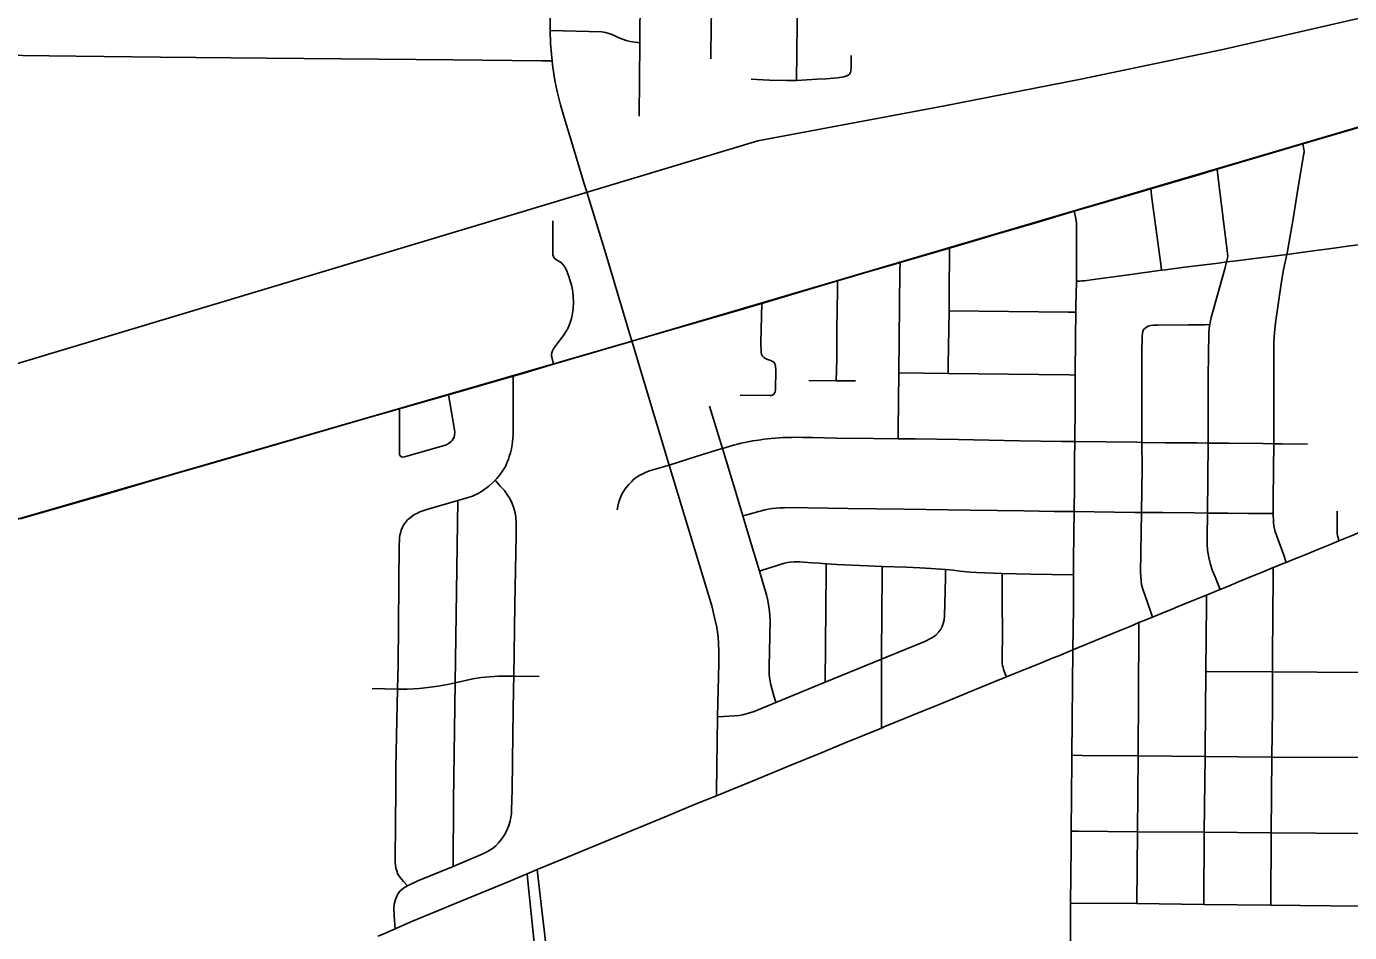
# Model space of a CAD drawing. Extents: x -87 to 2145, y -2128 to 440.
# Drawn here: x 904.084 to 905.337, y 239.255 to 240.113 of the extents above; entities that cross this region are included whole.
import ezdxf

# ---------------------------------------------------------------- set-up
doc = ezdxf.new("R2010")
doc.units = 0
for name, color, linetype in [('GM_X_City_Street', 7, 'Continuous'), ('GM_X_County_Road', 7, 'Continuous'), ('GM_X_Rail_Line', 7, 'Continuous'), ('GM_X_State_Route', 7, 'Continuous'), ('GM_X_US_Route', 7, 'Continuous')]:
    doc.layers.add(name, color=color, linetype=linetype)

msp = doc.modelspace()

# ---------------------------------------------------------------- linework, layer by layer
at = {"layer": 'GM_X_City_Street'}
for points in [[(904.7322, 240.0821), (904.7325, 240.1153), (904.7327, 240.1244), (904.7331, 240.1355), (904.7334, 240.1403), (904.7338, 240.1433), (904.7342, 240.1451), (904.735, 240.1481), (904.7361, 240.1516), (904.7383, 240.1567), (904.7398, 240.16), (904.7409, 240.1634), (904.7417, 240.167), (904.7423, 240.1712), (904.7426, 240.1767), (904.7427, 240.1825), (904.7427, 240.1849), (904.7432, 240.2537), (904.7433, 240.2614)], [(904.8134, 240.0616), (904.814, 240.1146), (904.815, 240.1806), (904.815, 240.2187), (904.8146, 240.2269), (904.8139, 240.2356), (904.8127, 240.2467), (904.8125, 240.2513), (904.8124, 240.2546), (904.8122, 240.2606)], [(904.6642, 240.0277), (904.6649, 240.097), (904.6655, 240.1857)], [(904.5802, 240.1087), (904.629, 240.1074), (904.6325, 240.107), (904.6348, 240.1064), (904.6377, 240.1054), (904.6462, 240.1017), (904.652, 240.0995), (904.6557, 240.0985), (904.6649, 240.097)], [(904.0175, 240.0859), (904.03, 240.0858), (904.1311, 240.0845), (904.2112, 240.0836), (904.3115, 240.0827), (904.4883, 240.0811), (904.5719, 240.0802), (904.5819, 240.0801)], [(904.7703, 240.0629), (904.7759, 240.0623), (904.7876, 240.0618), (904.8038, 240.0615), (904.8134, 240.0616), (904.8329, 240.0626), (904.8415, 240.0631), (904.852, 240.064), (904.8581, 240.065), (904.8611, 240.0659), (904.8627, 240.0668), (904.8636, 240.0676), (904.8645, 240.0691), (904.8648, 240.0703), (904.865, 240.0735), (904.865, 240.0803), (904.8649, 240.0851)], [(905.2769, 239.6053), (905.2745, 239.612), (905.2679, 239.63), (905.2662, 239.6354), (905.2653, 239.6398), (905.2648, 239.6435), (905.2645, 239.6515), (905.2645, 239.6523), (905.2647, 239.6635), (905.265, 239.6939), (905.2651, 239.7176), (905.2652, 239.7565), (905.2652, 239.7943), (905.2653, 239.8142), (905.2657, 239.8229), (905.2667, 239.8322), (905.272, 239.869), (905.2744, 239.8827), (905.2774, 239.8969), (905.278, 239.9), (905.2835, 239.9304), (905.288, 239.9585), (905.2936, 239.9924), (905.2938, 239.9934), (905.2939, 239.9948), (905.2937, 239.9961), (905.2934, 239.9979), (905.2931, 240.0001), (905.2928, 240.0014)], [(905.2204, 239.8897), (905.2216, 239.895), (905.2214, 239.8976), (905.2126, 239.9691), (905.2116, 239.9774)], [(905.1588, 239.8818), (905.1581, 239.8875), (905.1498, 239.9501), (905.1487, 239.9588)], [(904.5834, 239.7928), (904.5819, 239.7983), (904.5815, 239.8006), (904.5814, 239.8024), (904.5816, 239.8036), (904.5822, 239.8054), (904.5833, 239.8076), (904.5854, 239.8107), (904.5926, 239.82), (904.595, 239.8236), (904.5971, 239.8274), (904.5988, 239.8314), (904.6003, 239.8362), (904.6013, 239.841), (904.602, 239.8459), (904.6022, 239.8509), (904.6019, 239.8577), (904.6013, 239.8633), (904.6005, 239.8669), (904.5977, 239.8758), (904.5958, 239.881), (904.5942, 239.8844), (904.5925, 239.8869), (904.5908, 239.8888), (904.5893, 239.8899), (904.5852, 239.8922), (904.5838, 239.8934), (904.5831, 239.8949), (904.5827, 239.8965), (904.5826, 239.9287)], [(905.075, 239.5225), (905.0754, 239.5622), (905.0755, 239.5936), (905.0755, 239.6058), (905.076, 239.6337), (905.0761, 239.6534), (905.0764, 239.6779), (905.0766, 239.7021), (905.0768, 239.7196), (905.077, 239.7524), (905.0771, 239.7826), (905.0774, 239.8189), (905.0778, 239.8422), (905.0779, 239.8473), (905.0785, 239.8714), (905.0785, 239.9097), (905.0783, 239.922), (905.0784, 239.9244), (905.0783, 239.9266), (905.0782, 239.9288), (905.0778, 239.9308), (905.0762, 239.9379)], [(904.9569, 239.784), (904.957, 239.7922), (904.9577, 239.8434), (904.9579, 239.8647), (904.958, 239.8963), (904.958, 239.9028)], [(905.0785, 239.8714), (905.0801, 239.8714), (905.0815, 239.8715), (905.0835, 239.8717), (905.086, 239.8719), (905.0944, 239.8731), (905.1298, 239.8779), (905.1588, 239.8818), (905.1625, 239.8823), (905.1784, 239.8843), (905.1943, 239.8864), (905.2129, 239.8887), (905.2204, 239.8897), (905.2297, 239.8909), (905.2468, 239.893), (905.2673, 239.8956), (905.2774, 239.8969), (905.2822, 239.8975), (905.2932, 239.8989), (905.3075, 239.9008), (905.322, 239.9027), (905.335, 239.9045), (905.3475, 239.9061)], [(904.9096, 239.7223), (904.9097, 239.731), (904.9102, 239.7846), (904.9112, 239.8809), (904.9113, 239.8891)], [(905.2143, 239.5796), (905.2118, 239.5859), (905.2096, 239.5917), (905.2072, 239.5974), (905.2052, 239.6033), (905.2036, 239.6099), (905.2025, 239.6167), (905.2021, 239.6222), (905.2021, 239.6271), (905.2021, 239.6327), (905.2025, 239.6487), (905.2025, 239.6519), (905.2029, 239.7182), (905.2029, 239.7306), (905.203, 239.781), (905.2036, 239.8226), (905.204, 239.8269), (905.2046, 239.8304), (905.2049, 239.8324), (905.206, 239.8372), (905.2187, 239.8833), (905.2204, 239.8897)], [(904.851, 239.7773), (904.8514, 239.7976), (904.8516, 239.8261), (904.852, 239.8627), (904.8522, 239.8717)], [(904.7599, 239.7636), (904.7885, 239.7632), (904.7897, 239.7634), (904.7908, 239.7639), (904.7918, 239.7646), (904.7925, 239.7656), (904.793, 239.7668), (904.7933, 239.7693), (904.7936, 239.7873), (904.7935, 239.7909), (904.7931, 239.7927), (904.7926, 239.7938), (904.7918, 239.7948), (904.7907, 239.7955), (904.7895, 239.7961), (904.788, 239.7966), (904.7857, 239.7974), (904.7838, 239.7982), (904.7823, 239.7993), (904.781, 239.8006), (904.7801, 239.8023), (904.7798, 239.8041), (904.7796, 239.8134), (904.7804, 239.8505)], [(904.9577, 239.8434), (905.0708, 239.8423), (905.0778, 239.8422)], [(905.1419, 239.8256), (905.1446, 239.828), (905.1462, 239.8288), (905.1487, 239.8294), (905.1511, 239.8298), (905.1555, 239.83), (905.1842, 239.8302), (905.1998, 239.8303), (905.2046, 239.8304)], [(905.1504, 239.5535), (905.1481, 239.56), (905.1411, 239.5799), (905.14, 239.5841), (905.1396, 239.5878), (905.1391, 239.5958), (905.1399, 239.6526), (905.1404, 239.6949), (905.1403, 239.7189), (905.1403, 239.7614), (905.1403, 239.8036), (905.1405, 239.8191), (905.1408, 239.8222), (905.1412, 239.824), (905.1419, 239.8256)], [(904.445, 239.2992), (904.4413, 239.3033), (904.4381, 239.3069), (904.4366, 239.309), (904.4357, 239.3107), (904.4351, 239.3124), (904.4346, 239.3141), (904.4341, 239.3159), (904.4337, 239.3185), (904.4335, 239.3213), (904.4334, 239.3247), (904.4339, 239.3905), (904.4341, 239.411), (904.4356, 239.4852), (904.4361, 239.5083), (904.4373, 239.6224), (904.4375, 239.6257), (904.4376, 239.6286), (904.4379, 239.6309), (904.4383, 239.6329), (904.4391, 239.6359), (904.4403, 239.6386), (904.4416, 239.6411), (904.443, 239.6431), (904.4451, 239.6454), (904.4474, 239.6474), (904.4494, 239.649), (904.4516, 239.6505), (904.4544, 239.652), (904.4567, 239.653), (904.4597, 239.6542), (904.4633, 239.6554), (904.4927, 239.6637), (904.5024, 239.6666), (904.5067, 239.6681), (904.5118, 239.6705), (904.516, 239.6731), (904.522, 239.6775), (904.5257, 239.6808), (904.5279, 239.683), (904.5296, 239.6848), (904.5328, 239.6886), (904.5353, 239.6922), (904.5377, 239.6962), (904.5395, 239.7), (904.5406, 239.703), (904.5414, 239.7055), (904.5426, 239.7091), (904.5434, 239.7127), (904.5441, 239.7166), (904.5445, 239.7198), (904.5447, 239.7227), (904.545, 239.7263), (904.5451, 239.7298), (904.545, 239.7742), (904.545, 239.7815)], [(904.825, 239.7775), (904.851, 239.7773), (904.869, 239.7771)], [(904.9102, 239.7846), (904.9569, 239.784), (905.0713, 239.7827), (905.0771, 239.7826)], [(904.4376, 239.7507), (904.4376, 239.743), (904.4375, 239.7125), (904.4375, 239.7075), (904.4377, 239.7069), (904.4383, 239.7059), (904.4388, 239.7055), (904.4393, 239.7052), (904.4405, 239.7049), (904.4423, 239.7052), (904.4789, 239.7155), (904.4818, 239.7167), (904.484, 239.7179), (904.4859, 239.7194), (904.4872, 239.7207), (904.4883, 239.7222), (904.4891, 239.7239), (904.4896, 239.7257), (904.4897, 239.7282), (904.4894, 239.7309), (904.4866, 239.7474), (904.4839, 239.764)], [(904.7937, 239.4727), (904.7913, 239.4811), (904.789, 239.4894), (904.788, 239.4943), (904.7875, 239.4992), (904.7874, 239.5066), (904.7883, 239.55), (904.7881, 239.555), (904.7877, 239.5587), (904.7871, 239.5633), (904.7862, 239.5691), (904.7848, 239.5747), (904.7782, 239.5969), (904.7698, 239.6251), (904.7625, 239.6492), (904.758, 239.6643), (904.7467, 239.7016), (904.7432, 239.7131), (904.7309, 239.7532)], [(904.6435, 239.6549), (904.6441, 239.6585), (904.6451, 239.6627), (904.6466, 239.6668), (904.648, 239.6698), (904.6495, 239.6723), (904.6511, 239.6748), (904.6525, 239.6766), (904.6545, 239.679), (904.6573, 239.6819), (904.6588, 239.6833), (904.6607, 239.685), (904.6625, 239.6862), (904.6649, 239.6878), (904.6671, 239.6889), (904.6698, 239.6902), (904.6733, 239.6916), (904.6773, 239.6929), (904.6927, 239.6973), (904.7182, 239.7055), (904.7375, 239.7114), (904.7432, 239.7131), (904.7494, 239.7149), (904.7536, 239.7161), (904.7575, 239.7172), (904.761, 239.7181), (904.7644, 239.7188), (904.7676, 239.7195), (904.7717, 239.7202), (904.775, 239.7208), (904.7795, 239.7214), (904.7825, 239.7219), (904.7857, 239.7223), (904.7894, 239.7227), (904.7932, 239.723), (904.797, 239.7232), (904.8004, 239.7234), (904.8045, 239.7236), (904.8088, 239.7236), (904.8138, 239.7237), (904.8194, 239.7236), (904.8289, 239.7234), (904.8513, 239.723), (904.8863, 239.7224), (904.9096, 239.7223), (904.9257, 239.7222), (904.9663, 239.7217), (905.0244, 239.7205), (905.0645, 239.7198), (905.0768, 239.7196), (905.106, 239.7194), (905.1356, 239.719), (905.1403, 239.7189), (905.1625, 239.7186), (905.1922, 239.7184), (905.2029, 239.7182), (905.2226, 239.718), (905.2548, 239.7177), (905.2651, 239.7176), (905.273, 239.7176), (905.2971, 239.7172)], [(904.4332, 239.2583), (904.4324, 239.2711), (904.4322, 239.2772), (904.4325, 239.2816), (904.4332, 239.2852), (904.4342, 239.2877), (904.4353, 239.29), (904.4363, 239.2919), (904.4379, 239.2939), (904.4396, 239.2957), (904.4422, 239.2976), (904.445, 239.2992), (904.4549, 239.3038), (904.4882, 239.3175), (904.5157, 239.329), (904.5207, 239.3315), (904.5244, 239.3337), (904.5269, 239.3354), (904.5287, 239.337), (904.5313, 239.3397), (904.5328, 239.3417), (904.5351, 239.3446), (904.5374, 239.3483), (904.5391, 239.3516), (904.541, 239.3561), (904.5422, 239.3603), (904.543, 239.364), (904.5434, 239.3672), (904.5436, 239.3707), (904.5441, 239.3899), (904.5449, 239.4426), (904.5455, 239.4854), (904.5457, 239.4975), (904.5459, 239.5189), (904.5466, 239.5654), (904.548, 239.6307), (904.548, 239.6369), (904.5479, 239.6425), (904.5475, 239.648), (904.5469, 239.6523), (904.5458, 239.6565), (904.544, 239.6611), (904.5418, 239.6656), (904.5392, 239.6698), (904.5368, 239.6732), (904.5329, 239.6775), (904.5279, 239.683)], [(904.4882, 239.3175), (904.4885, 239.3795), (904.4902, 239.4913), (904.4927, 239.6637)], [(904.7625, 239.6492), (904.7664, 239.6503), (904.7775, 239.6534), (904.7802, 239.6542), (904.7833, 239.6549), (904.7865, 239.6556), (904.7905, 239.6562), (904.7942, 239.6566), (904.7974, 239.6569), (904.8019, 239.657), (904.8103, 239.6572), (904.824, 239.657), (904.862, 239.6562), (904.9151, 239.6557), (904.9777, 239.6548), (905.0289, 239.654), (905.0572, 239.6536), (905.0761, 239.6534), (905.0952, 239.6532), (905.1337, 239.6526), (905.1399, 239.6526), (905.16, 239.6524), (905.1898, 239.6521), (905.2025, 239.6519), (905.2062, 239.6519), (905.222, 239.6519), (905.2412, 239.6515), (905.2611, 239.6515), (905.2645, 239.6515)], [(905.3268, 239.6256), (905.326, 239.6287), (905.3255, 239.6306), (905.3253, 239.6325), (905.3252, 239.6345), (905.3251, 239.6363), (905.3252, 239.6381), (905.3252, 239.641), (905.3251, 239.648), (905.3252, 239.6538)], [(904.7782, 239.5969), (904.7818, 239.5981), (904.793, 239.6017), (904.7989, 239.6035), (904.8019, 239.6044), (904.8049, 239.6051), (904.8074, 239.6055), (904.811, 239.6058), (904.8137, 239.6059), (904.8166, 239.6058), (904.82, 239.6056), (904.8241, 239.6053), (904.8286, 239.6049), (904.8349, 239.6044), (904.8415, 239.6039), (904.8515, 239.6033), (904.8804, 239.6019), (904.8944, 239.6014), (904.9173, 239.6006), (904.9299, 239.6), (904.9409, 239.5994), (904.95, 239.5989), (904.9543, 239.5985), (904.9616, 239.5979), (904.9683, 239.5971), (904.9778, 239.5961), (904.9838, 239.5957), (904.9918, 239.5953), (904.9999, 239.595), (905.0079, 239.5946), (905.0352, 239.5942), (905.0549, 239.5938), (905.0755, 239.5936)], [(904.8405, 239.4919), (904.8415, 239.5969), (904.8415, 239.6039)], [(904.7386, 239.4592), (904.7442, 239.4594), (904.7547, 239.4599), (904.7588, 239.4603), (904.7621, 239.461), (904.7669, 239.4622), (904.7733, 239.4641), (904.7937, 239.4727), (904.8405, 239.4919), (904.8939, 239.5137), (904.8975, 239.5151), (904.9348, 239.5305), (904.9409, 239.5334), (904.9435, 239.535), (904.9455, 239.5366), (904.948, 239.5394), (904.9498, 239.5419), (904.9512, 239.5446), (904.9523, 239.5475), (904.9532, 239.5508), (904.9535, 239.5547), (904.9542, 239.5903), (904.9543, 239.5985)], [(904.8937, 239.4484), (904.8937, 239.4585), (904.8939, 239.5137), (904.8939, 239.5187), (904.8943, 239.5943), (904.8944, 239.6014)], [(905.0122, 239.4969), (905.0106, 239.5005), (905.0098, 239.5023), (905.0093, 239.504), (905.0088, 239.5057), (905.0084, 239.5075), (905.0081, 239.5096), (905.008, 239.5119), (905.0081, 239.5157), (905.0083, 239.5374), (905.008, 239.5693), (905.008, 239.5914), (905.0079, 239.5946)], [(905.2624, 239.2806), (905.2628, 239.3493), (905.2634, 239.421), (905.2638, 239.4661), (905.2638, 239.5015), (905.2638, 239.517), (905.2641, 239.5548), (905.2645, 239.5932), (905.2646, 239.6003)], [(905.1989, 239.2815), (905.1993, 239.3498), (905.2002, 239.4215), (905.2003, 239.427), (905.2009, 239.5019), (905.2015, 239.5659), (905.2016, 239.5743)], [(905.1355, 239.2823), (905.136, 239.3503), (905.1366, 239.4221), (905.1375, 239.5408), (905.1375, 239.5482)], [(905.2009, 239.5019), (905.2638, 239.5015), (905.3483, 239.501), (905.4141, 239.5008), (905.4747, 239.5006), (905.4799, 239.5005)], [(904.4116, 239.4859), (904.4356, 239.4852), (904.4446, 239.4852), (904.456, 239.4858), (904.4644, 239.4867), (904.4742, 239.4881), (904.4846, 239.4901), (904.4902, 239.4913), (904.5068, 239.4949), (904.5148, 239.4962), (904.5228, 239.497), (904.5311, 239.4974), (904.5457, 239.4975), (904.5696, 239.4972)], [(905.0739, 239.4226), (905.0836, 239.4225), (905.1366, 239.4221), (905.2002, 239.4215), (905.2634, 239.421), (905.3478, 239.4205)], [(905.0733, 239.3508), (905.0801, 239.3507), (905.136, 239.3503), (905.1993, 239.3498), (905.2628, 239.3493), (905.3474, 239.3487), (905.4129, 239.3483), (905.4793, 239.348), (905.4819, 239.348), (905.5515, 239.3475), (905.5735, 239.3473), (905.6347, 239.3468), (905.6391, 239.3468), (905.7053, 239.3461), (905.7163, 239.346), (905.7666, 239.3457), (905.7714, 239.3456), (905.8808, 239.3446), (905.8882, 239.3446)], [(904.5735, 239.2193), (904.5754, 239.2226), (904.5766, 239.2251), (904.5771, 239.2274), (904.5773, 239.2319), (904.5766, 239.2386), (904.5688, 239.3059), (904.5678, 239.3144)], [(904.5735, 239.2193), (904.5699, 239.2223), (904.568, 239.2249), (904.567, 239.227), (904.5665, 239.2303), (904.559, 239.3036), (904.5583, 239.3105)], [(905.0728, 239.2826), (905.1355, 239.2823), (905.1989, 239.2815), (905.2624, 239.2806), (905.3469, 239.2799), (905.4113, 239.2793), (905.4125, 239.2793), (905.479, 239.2779), (905.4943, 239.2776), (905.5732, 239.2784), (905.5794, 239.2784), (905.6334, 239.2778), (905.6387, 239.2778), (905.7047, 239.2772), (905.7709, 239.2766), (905.7979, 239.2764), (905.88, 239.2757), (905.8876, 239.2757)]]:
    msp.add_lwpolyline(points, dxfattribs=at)
at = {"layer": 'GM_X_County_Road'}
for p, q in [((905.0739, 239.4226), (905.075, 239.5225)), ((905.0728, 239.2717), (905.0728, 239.2826)), ((905.0728, 239.2448), (905.0728, 239.2717))]:
    msp.add_line(p, q, dxfattribs=at)
for points in [[(904.6927, 239.6973), (904.6675, 239.7812), (904.6586, 239.811), (904.6575, 239.8147)], [(904.7386, 239.4592), (904.7398, 239.51), (904.7398, 239.5212), (904.7395, 239.5287), (904.739, 239.5343), (904.7384, 239.5398), (904.7375, 239.5453), (904.7358, 239.5532), (904.733, 239.564), (904.6927, 239.6973)], [(905.3268, 239.6256), (905.3393, 239.6308), (905.3494, 239.635)], [(905.2769, 239.6053), (905.2818, 239.6073), (905.2947, 239.6125), (905.3067, 239.6174), (905.3179, 239.622), (905.3268, 239.6256)], [(905.2646, 239.6003), (905.2665, 239.6011), (905.274, 239.6041), (905.2769, 239.6053)], [(905.2143, 239.5796), (905.2222, 239.5829), (905.2324, 239.5871), (905.2448, 239.5922), (905.2567, 239.5971), (905.2646, 239.6003)], [(905.2016, 239.5743), (905.2119, 239.5786), (905.2143, 239.5796)], [(905.1504, 239.5535), (905.1594, 239.5572), (905.168, 239.5606), (905.1779, 239.5647), (905.1862, 239.5681), (905.1989, 239.5732), (905.2016, 239.5743)], [(905.1375, 239.5482), (905.14, 239.5492), (905.1504, 239.5535)], [(905.075, 239.5225), (905.0965, 239.5314), (905.1188, 239.5404), (905.1297, 239.545), (905.1375, 239.5482)], [(905.0122, 239.4969), (905.0205, 239.5003), (905.0302, 239.5042), (905.0388, 239.5077), (905.0452, 239.5103), (905.0504, 239.5125), (905.0563, 239.5148), (905.0616, 239.5168), (905.075, 239.5225)], [(904.8937, 239.4484), (904.8969, 239.4498), (904.9343, 239.4651), (904.9515, 239.4721), (904.9757, 239.482), (905.0004, 239.4921), (905.0122, 239.4969)], [(904.7375, 239.3844), (904.7375, 239.3883), (904.7386, 239.4592)], [(904.7375, 239.3844), (904.7521, 239.3903), (904.7723, 239.3986), (904.8079, 239.4132), (904.836, 239.4247), (904.8579, 239.4338), (904.8937, 239.4484)], [(905.0733, 239.3508), (905.0739, 239.4178), (905.0739, 239.4226)], [(904.5583, 239.3105), (904.5678, 239.3144), (904.5919, 239.3244), (904.6424, 239.3452), (904.6907, 239.3651), (904.7166, 239.3759), (904.7375, 239.3844)], [(905.0728, 239.2826), (905.0732, 239.3354), (905.0733, 239.3508)], [(904.4332, 239.2583), (904.4483, 239.2649), (904.4743, 239.2756), (904.4881, 239.2814), (904.542, 239.3036), (904.5569, 239.3099), (904.5583, 239.3105)], [(904.4169, 239.2513), (904.4219, 239.2534), (904.4332, 239.2583)]]:
    msp.add_lwpolyline(points, dxfattribs=at)
at = {"layer": 'GM_X_Rail_Line'}
for points in [[(900.1533, 238.6193), (900.2023, 238.6313), (900.2622, 238.644), (901.124, 238.9018), (901.9367, 239.1435), (902.7757, 239.4013), (903.7104, 239.6837), (904.5452, 239.9346), (904.7768, 240.0043), (904.9519, 240.0371), (905.0824, 240.0629), (905.217, 240.0909), (905.3602, 240.1238), (905.4408, 240.1443), (905.5484, 240.1554), (905.592, 240.1548)], [(900.1984, 238.5056), (900.8403, 238.6969), (901.1405, 238.786), (901.5156, 238.8967), (902.4737, 239.1792), (903.6898, 239.5345), (904.6542, 239.8138), (905.5913, 240.0899), (905.6193, 240.0986), (905.6304, 240.1021), (905.6377, 240.1074), (905.6409, 240.1151), (905.6385, 240.1575)]]:
    msp.add_lwpolyline(points, dxfattribs=at)
at = {"layer": 'GM_X_State_Route'}
msp.add_lwpolyline([(904.5812, 240.2632), (904.581, 240.2413), (904.5805, 240.1866), (904.5805, 240.1736), (904.5802, 240.1258), (904.5802, 240.1087), (904.5805, 240.0964), (904.5812, 240.0864), (904.5819, 240.0801), (904.5823, 240.0764), (904.5845, 240.0615), (904.5867, 240.0512), (904.59, 240.0383), (904.5934, 240.0264), (904.5991, 240.0079), (904.6127, 239.9628), (904.6138, 239.959), (904.6328, 239.8974), (904.6575, 239.8147)], dxfattribs=at)
at = {"layer": 'GM_X_US_Route'}
for p, q in [((905.0762, 239.9379), (905.109, 239.9474)), ((904.2558, 239.698), (904.4105, 239.743))]:
    msp.add_line(p, q, dxfattribs=at)
for points in [[(905.109, 239.9474), (905.1487, 239.9588), (905.152, 239.9598), (905.1943, 239.9722), (905.2116, 239.9774), (905.2726, 239.9955), (905.2928, 240.0014), (905.3984, 240.0324), (905.4124, 240.0365), (905.4926, 240.0598)], [(904.6393, 239.8093), (904.6557, 239.8142), (904.6575, 239.8147), (904.7634, 239.8454), (904.7804, 239.8505), (904.8278, 239.8645), (904.8522, 239.8717), (904.882, 239.8806), (904.9064, 239.8877), (904.9113, 239.8891), (904.958, 239.9028), (904.9859, 239.9111), (905.0026, 239.916), (905.0429, 239.9278), (905.0762, 239.9379)], [(904.5728, 239.7897), (904.5834, 239.7928), (904.6393, 239.8093)], [(904.4105, 239.743), (904.4376, 239.7507), (904.4839, 239.764), (904.545, 239.7815), (904.5543, 239.7842), (904.5728, 239.7897)], [(904.0782, 239.6464), (904.1577, 239.6692), (904.2279, 239.6899), (904.2558, 239.698)]]:
    msp.add_lwpolyline(points, dxfattribs=at)

doc.saveas('drawing.dxf')
